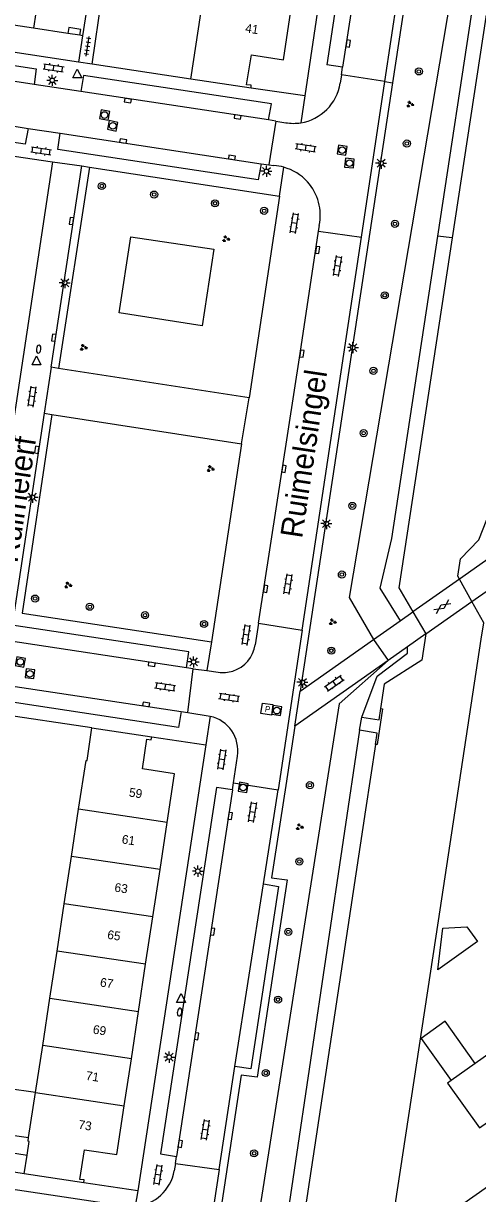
# Model space of a CAD drawing. Extents: x 124000 to 128010, y 398999 to 403000.
# Drawn here: x 126645.9 to 126697.3, y 399864.4 to 399996.7 of the extents above; entities that cross this region are included whole.
import ezdxf

# ---------------------------------------------------------------- set-up
doc = ezdxf.new("R2010")
doc.units = 0
for name, color, linetype in [('gg-afsc-erfafscheiding', 7, 'Continuous'), ('gg-afsc-muur', 7, 'Continuous'), ('gg-anno-huisnummerreeks BGT', 7, 'Continuous'), ('gg-anno-openbare ruimte label', 7, 'Continuous'), ('gg-bbg-gedigitaliseerde bijgebouw', 7, 'Continuous'), ('gg-bbg-hoofdgebouw', 7, 'Continuous'), ('gg-bbg-luifel en loopbrug', 7, 'Continuous'), ('gg-bbg-onder overbouw', 7, 'Continuous'), ('gg-bbg-pand overbouw', 7, 'Continuous'), ('gg-bbg-tussenscheiding', 7, 'Continuous'), ('gg-knt-BGT kruinlijn', 7, 'Continuous'), ('gg-knt-verharding', 7, 'Continuous'), ('gg-knt-verharding nz', 7, 'Continuous'), ('gg-kntw-beschoeiing', 7, 'Continuous'), ('gg-kwrk-duiker element', 7, 'Continuous'), ('gg-kwrk-kunstwerk niveau 01', 7, 'Continuous'), ('gg-kwrk-uitstroombak niveau min 01', 7, 'Continuous'), ('gt-grn-groengrens', 7, 'Continuous'), ('gt-grn-weggrens', 7, 'Continuous'), ('gt-symb-boom', 7, 'Continuous'), ('gt-symb-brandkraan', 7, 'Continuous'), ('gt-symb-brandput', 7, 'Continuous'), ('gt-symb-gesloten verharding', 7, 'Continuous'), ('gt-symb-groenvak', 7, 'Continuous'), ('gt-symb-klinker verharding', 7, 'Continuous'), ('gt-symb-kolk', 7, 'Continuous'), ('gt-symb-lichtmast', 7, 'Continuous'), ('gt-symb-rioolschacht', 7, 'Continuous'), ('gt-symb-tegel verharding', 7, 'Continuous'), ('gt-symb-waterafsluiter', 7, 'Continuous')]:
    doc.layers.add(name, color=color, linetype=linetype)

# ---------------------------------------------------------------- blocks, each defined once
blk = doc.blocks.new('gt0-GRVAK')
at = {"layer": 'gt-symb-groenvak'}
for p, q in [((-0.11, 0.19), (-0.23, 0.24)), ((-0.18, 0.15), (0.09, 0.15)), ((-0.09, 0.21), (-0.16, 0.32)), ((-0.05, 0.21), (-0.05, 0.39)), ((0, 0.21), (0.06, 0.32)), ((0.01, 0.19), (0.13, 0.24)), ((0.26, -0.05), (0.2, 0.06)), ((0.3, -0.05), (0.3, 0.13)), ((0.35, -0.05), (0.41, 0.06)), ((-0.25, -0.23), (-0.36, -0.18)), ((-0.32, -0.26), (-0.05, -0.26)), ((-0.23, -0.21), (-0.29, -0.1)), ((-0.18, -0.2), (-0.18, -0.02)), ((-0.14, -0.21), (-0.07, -0.1)), ((-0.12, -0.23), (0, -0.18)), ((0.24, -0.07), (0.12, -0.02)), ((0.17, -0.11), (0.44, -0.11)), ((0.37, -0.07), (0.49, -0.02))]:
    blk.add_line(p, q, dxfattribs=at)
blk = doc.blocks.new('gt0-GESVH1')
at = {"layer": 'gt-symb-gesloten verharding'}
for p, q in [((-0.99, -0.26), (0.01, 0.24)), ((0.01, -0.26), (-0.99, 0.24)), ((0.01, 0.24), (1.01, -0.26)), ((1.01, 0.24), (0.01, -0.26))]:
    blk.add_line(p, q, dxfattribs=at)
blk = doc.blocks.new('gt0-BOOM')
at = {"layer": 'gt-symb-boom'}
for radius in [0.4, 0.2]:
    blk.add_circle((0, 0), radius, dxfattribs=at)
blk = doc.blocks.new('gt0-LMAST')
at = {"layer": 'gt-symb-lichtmast'}
for p, q in [((-0.18, 0.17), (-0.45, 0.44)), ((-0.01, 0.25), (-0.01, 0.62)), ((0.17, 0.17), (0.44, 0.44)), ((-0.26, 0), (-0.63, 0)), ((-0.18, -0.18), (-0.45, -0.45)), ((-0.01, -0.25), (-0.01, -0.63)), ((0.44, -0.45), (0.17, -0.18)), ((0.24, 0), (0.62, 0))]:
    blk.add_line(p, q, dxfattribs=at)
blk.add_circle((-0.01, 0), 0.25, dxfattribs=at)
blk = doc.blocks.new('gt0-KL1')
at = {"layer": 'gt-symb-klinker verharding'}
for p, q in [((-1.15, 0.3), (1.15, 0.3)), ((-1, -0.3), (-1, 0.3)), ((-0.5, 0.3), (-0.5, 0.45)), ((0, -0.3), (0, 0.3)), ((0.5, 0.3), (0.5, 0.45)), ((1, -0.3), (1, 0.3)), ((-1.15, -0.3), (1.15, -0.3)), ((-0.5, -0.45), (-0.5, -0.3)), ((0.5, -0.45), (0.5, -0.3))]:
    blk.add_line(p, q, dxfattribs=at)
blk = doc.blocks.new('gt0-RS')
at = {"layer": 'gt-symb-rioolschacht'}
blk.add_lwpolyline([(-0.5, -0.5), (0.5, -0.5), (0.5, 0.5), (-0.5, 0.5)], close=True, dxfattribs=at)
blk.add_circle((0, 0), 0.375, dxfattribs=at)
blk = doc.blocks.new('gt0-KOLK')
at = {"layer": 'gt-symb-kolk'}
blk.add_lwpolyline([(0, 0), (0.38, 0), (0.38, 0.4), (-0.38, 0.4), (-0.38, 0), (0, 0)], dxfattribs=at)
blk = doc.blocks.new('gt0-BPUT')
at = {"layer": 'gt-symb-brandput'}
blk.add_lwpolyline([(-0.6, -0.6), (-0.6, 0.6), (0.6, 0.6), (0.6, -0.6)], close=True, dxfattribs=at)
blk.add_text('P', height=0.7, dxfattribs=at).set_placement((-0.23, -0.35))
blk = doc.blocks.new('gt0-WAFSL')
at = {"layer": 'gt-symb-waterafsluiter'}
for p, q in [((-0.5, -0.33), (0, 0.67)), ((0, 0.67), (0.5, -0.33)), ((0.5, -0.33), (-0.5, -0.33))]:
    blk.add_line(p, q, dxfattribs=at)
blk = doc.blocks.new('gt0-BR')
at = {"layer": 'gt-symb-brandkraan'}
for centre, radius, start, end in [((-0.24, 0), 0.206, 107.5669, 252.4331), ((0.6, -2.66), 3, 106.892, 107.5669), ((0, -0.69), 0.938, 73.108, 106.892), ((-0.6, -2.66), 3, 72.4331, 73.108), ((0.24, 0), 0.206, 287.567, 72.4331), ((0.6, 2.66), 3, 252.4331, 253.108), ((0, 0.69), 0.938, 253.108, 286.8921), ((-0.6, 2.66), 3, 286.8921, 287.567)]:
    blk.add_arc(centre, radius, start, end, dxfattribs=at)
blk = doc.blocks.new('gt0-TEG1')
at = {"layer": 'gt-symb-tegel verharding'}
for p, q in [((-1.12, 0), (1.12, 0)), ((-0.9, -0.25), (-0.9, 0.25)), ((-0.45, -0.25), (-0.45, 0.25)), ((0, -0.25), (0, 0.25)), ((0.45, -0.25), (0.45, 0.25)), ((0.9, -0.25), (0.9, 0.25))]:
    blk.add_line(p, q, dxfattribs=at)

msp = doc.modelspace()

# ---------------------------------------------------------------- linework, layer by layer
at = {"layer": 'gg-afsc-erfafscheiding'}
for p, q in [((126653.67, 399992.06), (126654.85, 400000)), ((126692.83, 399895.19), (126692.86, 399895.19))]:
    msp.add_line(p, q, dxfattribs=at)
at = {"layer": 'gg-afsc-muur'}
for p, q in [((126664.86, 399990.37), (126653.67, 399992.06)), ((126653.66, 399917.01), (126642.71, 399918.65))]:
    msp.add_line(p, q, dxfattribs=at)
at = {"layer": 'gg-bbg-gedigitaliseerde bijgebouw'}
msp.add_lwpolyline([(126693.37, 399894.37), (126696.09, 399894.54), (126697.28, 399892.87), (126692.81, 399889.67), (126693.37, 399894.37)], dxfattribs=at)
at = {"layer": 'gg-bbg-hoofdgebouw'}
for p, q in [((126654.2, 400005.81), (126652.6, 399995.28)), ((126664.86, 399990.37), (126666.24, 399999.55)), ((126650.93, 399995.54), (126647.06, 399996.12)), ((126652.6, 399995.28), (126652.29, 399995.33)), ((126671.66, 399989.35), (126664.86, 399990.37)), ((126653.66, 399917.01), (126660.45, 399915.99)), ((126651.34, 399902.48), (126652.15, 399907.81)), ((126661.37, 399900.99), (126662.18, 399906.32)), ((126650.53, 399897.13), (126651.34, 399902.48)), ((126660.56, 399895.64), (126661.37, 399900.99)), ((126649.71, 399891.79), (126650.53, 399897.13)), ((126659.74, 399890.3), (126660.56, 399895.64)), ((126648.9, 399886.44), (126649.71, 399891.79)), ((126658.93, 399884.95), (126659.74, 399890.3)), ((126648.09, 399881.1), (126648.9, 399886.44)), ((126658.12, 399879.61), (126658.93, 399884.95)), ((126705.16, 399884.85), (126697.01, 399879.07)), ((126647.27, 399875.78), (126648.09, 399881.1)), ((126657.31, 399874.29), (126658.12, 399879.61)), ((126697.01, 399879.07), (126694.29, 399877.14)), ((126646.5, 399870.69), (126647.27, 399875.78)), ((126645.98, 399866.61), (126646.32, 399868.72)), ((126652.76, 399865.57), (126645.98, 399866.61))]:
    msp.add_line(p, q, dxfattribs=at)
for points in [[(126647.06, 399996.12), (126643.23, 399996.7), (126643.33, 399997.38), (126641.96, 399997.56)], [(126671.66, 399989.35), (126671.69, 399989.68), (126671.14, 399989.72), (126671.7, 399993.1), (126675.33, 399992.56), (126676.16, 399998.09)], [(126652.15, 399907.81), (126653, 399913.34), (126653.11, 399913.33), (126653.66, 399917.01)], [(126662.18, 399906.32), (126663.02, 399911.81), (126659.37, 399912.38), (126659.86, 399915.76), (126660.37, 399915.66), (126660.45, 399915.99)], [(126694.29, 399877.14), (126693.89, 399876.86), (126697.49, 399871.8), (126704.08, 399876.44), (126707.56, 399871.57), (126712.2, 399874.85)], [(126652.76, 399865.57), (126652.77, 399865.91), (126652.3, 399865.96), (126652.82, 399869.32), (126656.47, 399868.78), (126657.31, 399874.29)], [(126646.32, 399868.72), (126646.56, 399870.27), (126646.44, 399870.29), (126646.5, 399870.69)]]:
    msp.add_lwpolyline(points, dxfattribs=at)
at = {"layer": 'gg-bbg-luifel en loopbrug'}
msp.add_line((126645.98, 399866.61), (126643.9, 399866.94), dxfattribs=at)
for points in [[(126697.01, 399879.07), (126693.62, 399883.85), (126690.89, 399881.91), (126694.29, 399877.14)], [(126647.27, 399875.78), (126644.07, 399876.26), (126643.3, 399871.17), (126646.5, 399870.69)], [(126643.9, 399866.94), (126644.22, 399869.04), (126646.32, 399868.72)]]:
    msp.add_lwpolyline(points, dxfattribs=at)
at = {"layer": 'gg-bbg-onder overbouw'}
msp.add_lwpolyline([(126652.29, 399995.33), (126652.4, 399996), (126651.03, 399996.21), (126650.93, 399995.54)], dxfattribs=at)
at = {"layer": 'gg-bbg-pand overbouw'}
msp.add_line((126652.29, 399995.33), (126650.93, 399995.54), dxfattribs=at)
at = {"layer": 'gg-bbg-tussenscheiding'}
for p, q in [((126648.67, 400006.65), (126647.06, 399996.12)), ((126662.18, 399906.32), (126652.15, 399907.81)), ((126661.37, 399900.99), (126651.34, 399902.48)), ((126660.56, 399895.64), (126650.53, 399897.13)), ((126659.74, 399890.3), (126649.71, 399891.79)), ((126648.9, 399886.44), (126658.93, 399884.95)), ((126658.12, 399879.61), (126648.09, 399881.1)), ((126647.27, 399875.78), (126657.31, 399874.29))]:
    msp.add_line(p, q, dxfattribs=at)
at = {"layer": 'gg-knt-BGT kruinlijn'}
for points in [[(126694.31, 400000), (126682.78, 399931.75), (126685.52, 399927)], [(126687.17, 399924.64), (126681.62, 399919.74), (126664.14, 399808.65)]]:
    msp.add_lwpolyline(points, dxfattribs=at)
at = {"layer": 'gg-knt-verharding'}
for p, q in [((126684.19, 400031.41), (126677.74, 399988.49)), ((126652.15, 399992.3), (126598.3, 400000.44)), ((126686.8, 399990.12), (126688.26, 399999.82)), ((126652.6, 399995.28), (126652.15, 399992.3)), ((126653.67, 399992.06), (126652.15, 399992.3)), ((126682.02, 399991.72), (126680.22, 399991.99)), ((126681.89, 399990.87), (126682.02, 399991.72)), ((126686.8, 399990.12), (126681.89, 399990.87)), ((126652.41, 399988.97), (126647.13, 399989.76)), ((126677.74, 399988.49), (126671.66, 399989.35)), ((126687.67, 399989.96), (126677.21, 399921.17)), ((126674.47, 399985.63), (126673.65, 399985.76)), ((126674.47, 399985.63), (126673.66, 399980.68)), ((126646.45, 399984.78), (126650.08, 399984.25)), ((126643.86, 399981.81), (126649.19, 399981.01)), ((126649.19, 399981.01), (126641.58, 399930.62)), ((126649.06, 399957.79), (126652.51, 399980.55)), ((126652.51, 399980.55), (126653.38, 399980.41)), ((126653.38, 399980.41), (126674.89, 399977.14)), ((126672.81, 399980.79), (126673.66, 399980.68)), ((126674.89, 399977.14), (126671.44, 399954.34)), ((126677.46, 399928.08), (126684.15, 399972.49)), ((126679.29, 399973.19), (126684.15, 399972.49)), ((126649.87, 399957.67), (126649.06, 399957.79)), ((126671.44, 399954.34), (126649.87, 399957.67)), ((126648.27, 399952.59), (126644.87, 399930.11)), ((126648.27, 399952.59), (126649.11, 399952.46)), ((126649.11, 399952.46), (126670.59, 399949.12)), ((126670.59, 399949.12), (126667.18, 399926.75)), ((126645.76, 399929.98), (126667.18, 399926.75)), ((126672.5, 399928.84), (126677.46, 399928.08)), ((126677.21, 399921.17), (126685.52, 399927)), ((126687.17, 399924.64), (126676.61, 399917.23)), ((126665.13, 399923.71), (126664.37, 399923.82)), ((126664.5, 399918.75), (126665.13, 399923.71)), ((126663.74, 399918.88), (126664.5, 399918.75)), ((126676.61, 399917.23), (126675.59, 399910.49)), ((126666.55, 399915.09), (126658.84, 399864.67)), ((126660.45, 399915.99), (126666.55, 399915.09)), ((126669.56, 399910), (126669.68, 399910.79)), ((126669.68, 399910.79), (126674.73, 399910)), ((126673.07, 399899.39), (126674.73, 399910)), ((126668.05, 399867.08), (126669.82, 399878.75)), ((126608.37, 399870.35), (126655.81, 399863.19)), ((126663.1, 399867.77), (126663.23, 399868.56)), ((126663.1, 399867.77), (126668.05, 399867.08)), ((126658.84, 399864.67), (126652.76, 399865.57))]:
    msp.add_line(p, q, dxfattribs=at)
for points in [[(126688.26, 400033.16), (126686.49, 400033.35), (126680.22, 399991.99)], [(126692.23, 400020.2), (126694.01, 400019.94), (126690.8, 399998.61), (126689.03, 399998.86), (126687.67, 399989.96)], [(126600.15, 399996.87), (126600.53, 399998.69), (126647.36, 399991.55), (126647.13, 399989.76)], [(126673.65, 399985.76), (126673.97, 399987.57), (126652.71, 399990.77), (126652.41, 399988.97)], [(126646.45, 399984.78), (126646.09, 399983), (126628.44, 399985.66), (126628.66, 399987.51)], [(126672.81, 399980.79), (126672.46, 399978.97), (126649.82, 399982.41), (126650.08, 399984.25)], [(126667.45, 399971.15), (126666.13, 399962.49), (126656.76, 399963.94), (126658.05, 399972.54), (126667.45, 399971.15)], [(126672.5, 399928.84), (126677.21, 399959.36), (126679.29, 399973.19)], [(126664.37, 399923.82), (126664.64, 399925.63), (126641.06, 399929.17), (126640.77, 399927.4)], [(126663.74, 399918.88), (126663.45, 399917.07), (126639.88, 399920.63), (126640.07, 399922.45)], [(126675.59, 399910.49), (126673.99, 399900.08), (126675.75, 399899.82), (126672.37, 399877.51), (126670.56, 399877.76), (126664, 399834.57), (126665.79, 399834.3), (126661.46, 399807.22), (126660.46, 399800.7), (126660.43, 399800.48)], [(126669.56, 399910), (126667.76, 399910.26), (126661.42, 399868.87), (126663.23, 399868.56)], [(126673.07, 399899.39), (126674.77, 399899.09), (126671.63, 399878.47), (126669.82, 399878.75)], [(126693.97, 399862.02), (126703.07, 399868.46), (126705.1, 399865.65), (126738.82, 399889.56)]]:
    msp.add_lwpolyline(points, dxfattribs=at)
at = {"layer": 'gg-knt-verharding nz'}
for p, q in [((126647.13, 399989.76), (126628.68, 399992.55)), ((126681.89, 399990.87), (126681.74, 399989.91)), ((126684.15, 399972.49), (126686.8, 399990.12)), ((126673.65, 399985.76), (126652.41, 399988.97)), ((126674.47, 399985.63), (126675.58, 399985.44)), ((126650.08, 399984.25), (126672.81, 399980.79)), ((126673.66, 399980.68), (126674.25, 399980.6)), ((126679.29, 399973.19), (126679.39, 399973.82)), ((126672.5, 399928.84), (126672.13, 399926.41)), ((126664.37, 399923.82), (126640.77, 399927.4)), ((126677.46, 399928.08), (126674.73, 399910)), ((126665.13, 399923.71), (126666.65, 399923.49)), ((126666.65, 399923.49), (126667.95, 399923.31)), ((126640.07, 399922.45), (126663.74, 399918.88)), ((126664.5, 399918.75), (126667.04, 399918.33)), ((126669.68, 399910.79), (126670.13, 399913.82)), ((126669.56, 399910), (126663.23, 399868.56)), ((126669.82, 399878.75), (126673.07, 399899.39)), ((126663.1, 399867.77), (126662.96, 399866.95)), ((126668.05, 399867.08), (126665.61, 399851.07))]:
    msp.add_line(p, q, dxfattribs=at)
for points in [[(126688.26, 400033.16), (126683.28, 400000), (126682.02, 399991.72)], [(126628.66, 399987.51), (126630.59, 399987.19), (126643.01, 399985.35), (126646.45, 399984.78)]]:
    msp.add_lwpolyline(points, dxfattribs=at)
for centre, radius, start, end in [((126676.45, 399990.72), 5.35, 278.9037, 351.3015), ((126676.45, 399990.71), 5.34, 260.6433, 278.952), ((126673.87, 399974.99), 5.62, 74.425, 86.2094), ((126673.87, 399974.98), 5.63, 42.2034, 74.4497), ((126673.87, 399974.98), 5.63, 348.1238, 42.1901), ((126668.49, 399926.95), 3.68, 287.7929, 351.5993), ((126668.49, 399926.94), 3.67, 261.5053, 287.8229), ((126666.17, 399914.42), 4, 351.3768, 77.4349), ((126658.18, 399867.76), 4.85, 274.6898, 350.3654)]:
    msp.add_arc(centre, radius, start, end, dxfattribs=at)
at = {"layer": 'gg-kntw-beschoeiing'}
for p, q in [((126698.61, 400000), (126694.41, 399972.43)), ((126696.65, 399931.3), (126695.23, 399933.83)), ((126689.97, 399930.13), (126691.43, 399927.64)), ((126692.86, 399895.19), (126697.71, 399927.04)), ((126685.73, 399915.15), (126684.61, 399907.75)), ((126684.61, 399907.75), (126681.81, 399889.27)), ((126687.96, 399863.06), (126692.86, 399895.19)), ((126681.81, 399889.27), (126671.73, 399822.76))]:
    msp.add_line(p, q, dxfattribs=at)
for points in [[(126694.41, 399972.43), (126688.38, 399932.84), (126689.97, 399930.13)], [(126695.23, 399933.83), (126695.05, 399934.18), (126695.35, 399936.15), (126697.43, 399938.28), (126699.15, 399942.7), (126699.12, 399942.74)], [(126697.71, 399927.04), (126697.99, 399928.88), (126696.65, 399931.3)], [(126691.43, 399927.64), (126690.97, 399924.67), (126686.73, 399921.97), (126686.3, 399919.2)]]:
    msp.add_lwpolyline(points, dxfattribs=at)
at = {"layer": 'gg-kwrk-duiker element'}
msp.add_line((126686.36, 399919.2), (126686.3, 399919.2), dxfattribs=at)
at = {"layer": 'gg-kwrk-kunstwerk niveau 01'}
for p, q in [((126699.48, 399936.81), (126695.23, 399933.83)), ((126695.23, 399933.83), (126689.97, 399930.13)), ((126696.65, 399931.3), (126701.14, 399934.46)), ((126691.43, 399927.64), (126696.65, 399931.3)), ((126688.55, 399929.13), (126689.97, 399930.13)), ((126685.52, 399927), (126688.55, 399929.13)), ((126685.52, 399927), (126687.17, 399924.64)), ((126691.43, 399927.64), (126689.37, 399926.19)), ((126689.37, 399926.19), (126687.17, 399924.64))]:
    msp.add_line(p, q, dxfattribs=at)
at = {"layer": 'gg-kwrk-uitstroombak niveau min 01'}
msp.add_line((126683.95, 399916.75), (126684.18, 399918.24), dxfattribs=at)
for points in [[(126684.18, 399918.24), (126686.16, 399917.94), (126686.36, 399919.2)], [(126686.36, 399919.2), (126686.54, 399919.18), (126685.92, 399915.13), (126685.73, 399915.15)], [(126685.73, 399915.15), (126685.93, 399916.42), (126683.95, 399916.75)]]:
    msp.add_lwpolyline(points, dxfattribs=at)
at = {"layer": 'gt-grn-groengrens'}
for p, q in [((126703.29, 400041.78), (126692.76, 399972.6)), ((126653.38, 399980.41), (126649.87, 399957.67)), ((126694.41, 399972.43), (126692.76, 399972.6)), ((126649.11, 399952.46), (126645.76, 399929.98))]:
    msp.add_line(p, q, dxfattribs=at)
for points in [[(126692.76, 399972.6), (126687.57, 399938.45), (126686.25, 399932.8), (126688.55, 399929.13)], [(126684.18, 399918.24), (126685.93, 399922.87), (126689.37, 399925.48), (126689.37, 399926.19)], [(126683.95, 399916.75), (126669.15, 399817.27), (126667.85, 399809.19), (126669.95, 399802.78), (126672.82, 399802.32)]]:
    msp.add_lwpolyline(points, dxfattribs=at)
at = {"layer": 'gt-grn-weggrens'}
for p, q in [((126686.8, 399990.12), (126687.67, 399989.96)), ((126677.74, 399988.49), (126677.28, 399985.44)), ((126649.19, 399981.01), (126652.51, 399980.55)), ((126674.89, 399977.14), (126675.38, 399980.4)), ((126649.06, 399957.79), (126648.27, 399952.59)), ((126670.59, 399949.12), (126671.44, 399954.34)), ((126667.18, 399926.75), (126666.65, 399923.49)), ((126676.61, 399917.23), (126677.21, 399921.17)), ((126667.04, 399918.33), (126666.55, 399915.09)), ((126658.84, 399864.67), (126658.57, 399862.93))]:
    msp.add_line(p, q, dxfattribs=at)

# ---------------------------------------------------------------- block references
at = {"layer": 'gt-symb-boom'}
for p in [(126690.65, 399991.24), (126689.29, 399983.09), (126654.78, 399978.28), (126660.7, 399977.32), (126667.58, 399976.33), (126673.14, 399975.48), (126687.94, 399974.01), (126686.79, 399965.92), (126685.51, 399957.39), (126684.4, 399950.34), (126683.12, 399942.12), (126681.94, 399934.36), (126647.23, 399931.64), (126653.42, 399930.71), (126659.67, 399929.77), (126666.35, 399928.76), (126680.75, 399925.75), (126678.32, 399910.54), (126677.13, 399901.91), (126675.88, 399893.96), (126674.72, 399886.29), (126673.33, 399877.99), (126672.01, 399868.91)]:
    msp.add_blockref('gt0-BOOM', p, dxfattribs=at)
at = {"layer": 'gt-symb-brandkraan'}
for p, rotation in [((126647.63, 399959.84), 81.19719554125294), ((126663.58, 399884.89), 80.44347238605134)]:
    msp.add_blockref('gt0-BR', p, dxfattribs=dict(at, rotation=rotation))
at = {"layer": 'gt-symb-brandput', "rotation": -7.935550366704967}
msp.add_blockref('gt0-BPUT', (126673.46, 399919.14), dxfattribs=at)
at = {"layer": 'gt-symb-gesloten verharding', "rotation": 35.104686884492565}
msp.add_blockref('gt0-GESVH1', (126693.3, 399930.73), dxfattribs=at)
at = {"layer": 'gt-symb-groenvak'}
for p in [(126689.64, 399987.52), (126668.81, 399972.31), (126652.69, 399960.03), (126667.05, 399946.32), (126650.94, 399933.16), (126680.87, 399928.99), (126677.14, 399905.83)]:
    msp.add_blockref('gt0-GRVAK', p, dxfattribs=at)
at = {"layer": 'gt-symb-klinker verharding'}
for p, rotation in [((126649.33, 399991.65), -8.510934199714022), ((126647.92, 399982.26), -8.510934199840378), ((126677.83, 399982.59), 170.62242087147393), ((126676.57, 399974.08), 81.31914941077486), ((126681.45, 399969.24), 81.2538377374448), ((126646.9, 399954.48), 81.31914941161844), ((126675.86, 399933.27), 81.2538377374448), ((126671.11, 399927.53), 81.31914941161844), ((126681.07, 399922.08), 35.024873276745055), ((126661.93, 399921.64), 171.31914941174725), ((126669.17, 399920.44), 171.31914941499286), ((126668.37, 399913.44), 81.31914941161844), ((126671.83, 399907.49), 81.2538377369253), ((126666.5, 399871.57), 81.2538377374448), ((126661.15, 399866.48), 81.31914941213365)]:
    msp.add_blockref('gt0-KL1', p, dxfattribs=dict(at, rotation=rotation))
at = {"layer": 'gt-symb-kolk'}
for p, rotation in [((126682.45, 399994.42), -98.45426172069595), ((126657.76, 399988.14), 171.48906580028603), ((126670.17, 399986.28), 171.48906580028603), ((126657.17, 399983.17), -8.624228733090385), ((126669.47, 399981.31), -8.62422873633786), ((126651.55, 399974.3), 81.1405706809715), ((126679, 399971.08), -98.6242287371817), ((126649.55, 399961.11), 81.37577126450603), ((126677.21, 399959.36), -98.68085058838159), ((126647.62, 399948.43), 81.37577126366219), ((126675.2, 399946.33), -98.74616226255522), ((126673.12, 399932.77), -98.74616226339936), ((126660.45, 399924.41), 171.54573827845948), ((126659.76, 399919.48), -8.624228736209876), ((126669.1, 399907.09), -98.91603673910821), ((126667.12, 399894.01), -98.62422873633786), ((126665.31, 399882.18), -98.68085058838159), ((126663.44, 399870.01), -98.74616226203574)]:
    msp.add_blockref('gt0-KOLK', p, dxfattribs=dict(at, rotation=rotation))
at = {"layer": 'gt-symb-lichtmast'}
for p in [(126649.18, 399990.23), (126686.38, 399980.87), (126673.41, 399979.95), (126650.59, 399967.35), (126683.19, 399960.02), (126646.94, 399943.1), (126680.19, 399940.12), (126665.17, 399924.48), (126677.48, 399922.18), (126665.65, 399900.82), (126662.41, 399879.79)]:
    msp.add_blockref('gt0-LMAST', p, dxfattribs=at)
at = {"layer": 'gt-symb-rioolschacht'}
for p, rotation in [((126655.09, 399986.31), 78.7574742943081), ((126656.01, 399985.09), 78.75747429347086), ((126681.97, 399982.33), -9.094804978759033), ((126682.79, 399980.88), -4.820766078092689), ((126645.56, 399924.47), -10.837910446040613), ((126646.65, 399923.14), 83.10945167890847), ((126674.58, 399918.97), 81.31914941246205), ((126670.77, 399910.29), -9.556527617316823)]:
    msp.add_blockref('gt0-RS', p, dxfattribs=dict(at, rotation=rotation))
at = {"layer": 'gt-symb-tegel verharding', "rotation": 81.37577126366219}
msp.add_blockref('gt0-TEG1', (126653.17, 399994.07), dxfattribs=at)
at = {"layer": 'gt-symb-waterafsluiter'}
for p in [(126652, 399990.84), (126647.39, 399958.41), (126663.74, 399886.31)]:
    msp.add_blockref('gt0-WAFSL', p, dxfattribs=at)

# ---------------------------------------------------------------- texts
at = {"layer": 'gg-anno-huisnummerreeks BGT'}
for s, rotation, p in [('41', 351.4, (126670.96, 399995.67)), ('59', 351.3, (126657.8, 399909.27)), ('61', 351.4, (126656.99, 399903.96)), ('63', 351.3, (126656.16, 399898.52)), ('65', 351.3, (126655.35, 399893.18)), ('67', 351.4, (126654.53, 399887.79)), ('69', 351.3, (126653.72, 399882.46)), ('71', 351.4, (126652.92, 399877.23)), ('73', 351.4, (126652.08, 399871.7))]:
    msp.add_text(s, height=1, rotation=rotation, dxfattribs=at).set_placement(p)
at = {"layer": 'gg-anno-openbare ruimte label'}
for s, p in [('Ruimelsingel', (126677.43, 399938.37)), ('Ruimelerf', (126645.22, 399935.59))]:
    msp.add_text(s, height=2.5, rotation=81.4, dxfattribs=at).set_placement(p)

doc.saveas('drawing.dxf')
